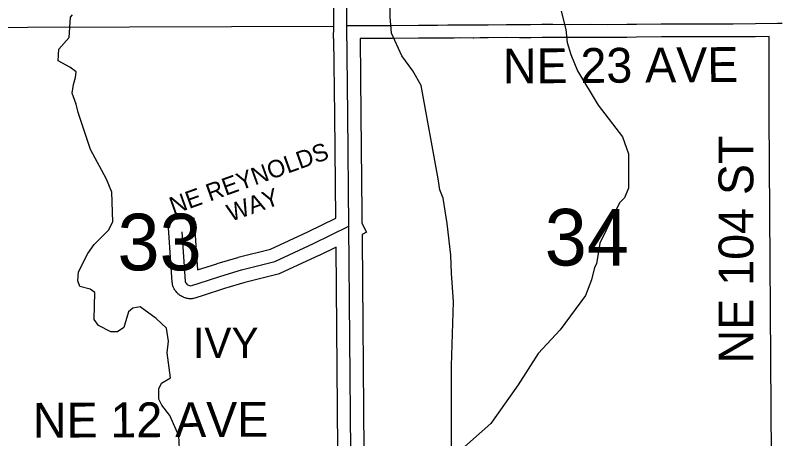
# Model space of a CAD drawing. Extents: x -1403959 to 81668, y -1400582 to 11018.
# Drawn here: x 8185.4 to 8355.3, y 8337.1 to 8431.2 of the extents above; entities that cross this region are included whole.
import ezdxf

# ---------------------------------------------------------------- set-up
doc = ezdxf.new("R2010")
doc.units = 0
for name, color, linetype in [('tdCiCoBndryTxt', 7, 'Continuous'), ('tdCiSectLine', 7, 'Continuous'), ('tdCoCityStreetMajor', 7, 'Continuous'), ('tdCoSectLinePart', 7, 'Continuous'), ('tdCoSectNmbr', 7, 'Continuous'), ('tdCoStrucSecCoName', 7, 'Continuous'), ('tdCoSurfBitum', 7, 'Continuous')]:
    doc.layers.add(name, color=color, linetype=linetype)

msp = doc.modelspace()

# ---------------------------------------------------------------- linework, layer by layer
at = {"layer": 'tdCiCoBndryTxt'}
for points in [[(8260.1, 8329.07), (8260.07, 8329.78), (8259.99, 8332.05), (8259.99, 8332.56), (8260.01, 8334.34), (8259.58, 8384.33), (8259.34, 8409.06), (8259.11, 8428.8), (8259.11, 8428.96), (8258.99, 8457.22)], [(8259.11, 8428.96), (8262.5, 8428.92), (8266.2, 8428.96), (8269.22, 8428.96), (8275.02, 8429), (8279.29, 8429), (8281.58, 8429.06), (8282.94, 8429.06), (8284.43, 8429.1), (8287.23, 8429.06), (8288.68, 8429.12), (8290.51, 8429.1), (8294.58, 8429.15), (8297.5, 8429.13), (8299.94, 8429.13), (8302.48, 8429.21), (8304.9, 8429.21), (8308.58, 8429.17), (8313.39, 8429.21), (8317.08, 8429.19), (8321.33, 8429.21), (8323.51, 8429.25), (8329.02, 8429.29), (8333.64, 8429.31), (8341.46, 8429.34), (8345.03, 8429.33), (8349.96, 8429.36), (8354.84, 8429.44), (8355.92, 8429.45)], [(8222.43, 8383.14), (8223.2, 8372.1), (8223.28, 8371.88), (8223.39, 8371.68), (8223.54, 8371.5), (8223.71, 8371.36), (8223.91, 8371.24), (8224.13, 8371.16), (8224.35, 8371.12), (8224.9, 8371.25), (8226.04, 8371.62), (8231.09, 8373.26), (8235.71, 8374.63), (8243.13, 8376.52), (8251.7, 8380.48), (8259.58, 8384.33)]]:
    msp.add_lwpolyline(points, dxfattribs=at)
at = {"layer": 'tdCiSectLine'}
for points in [[(8257.11, 8334.93), (8256.72, 8379.7), (8252.97, 8377.87), (8252.91, 8377.84), (8244.34, 8373.89), (8244.24, 8373.84), (8244.06, 8373.77), (8243.88, 8373.72), (8243.84, 8373.71), (8236.48, 8371.83), (8231.95, 8370.49), (8226.94, 8368.86), (8225.8, 8368.49), (8225.66, 8368.45), (8225.58, 8368.43), (8225.02, 8368.3), (8224.92, 8368.27), (8224.73, 8368.24), (8224.54, 8368.22), (8224.35, 8368.22), (8224.16, 8368.22), (8223.97, 8368.24), (8223.84, 8368.26), (8223.61, 8368.3), (8223.56, 8368.31), (8223.37, 8368.36), (8223.19, 8368.41), (8223.12, 8368.44), (8222.9, 8368.52), (8222.8, 8368.56), (8222.63, 8368.64), (8222.46, 8368.73), (8222.44, 8368.74), (8222.25, 8368.85), (8222.1, 8368.94), (8221.95, 8369.05), (8221.83, 8369.15), (8221.66, 8369.29), (8221.63, 8369.32), (8221.49, 8369.45), (8221.36, 8369.59), (8221.3, 8369.66), (8221.16, 8369.83), (8221.09, 8369.91), (8220.98, 8370.07), (8220.88, 8370.23), (8220.87, 8370.25), (8220.75, 8370.45), (8220.68, 8370.6), (8220.6, 8370.77), (8220.54, 8370.91), (8220.47, 8371.13), (8220.46, 8371.16), (8220.4, 8371.34), (8220.36, 8371.53), (8220.33, 8371.72), (8220.31, 8371.89), (8219.54, 8382.94), (8219.34, 8385.83), (8225.13, 8386.23), (8225.33, 8383.34), (8225.94, 8374.64), (8230.2, 8376.02), (8230.27, 8376.04), (8234.88, 8377.41), (8234.96, 8377.43), (8234.99, 8377.44), (8242.15, 8379.27), (8250.45, 8383.1), (8256.66, 8386.13), (8256.44, 8409.03), (8256.24, 8426.09), (8256.18, 8426.09), (8256.21, 8428.81), (8256.1, 8454.31)], [(8353.52, 8333.09), (8353.03, 8409.03), (8353.03, 8409.05), (8353.02, 8426.51), (8350, 8426.46), (8349.98, 8426.46), (8345.06, 8426.42), (8345.03, 8426.42), (8345.02, 8426.42), (8341.46, 8426.44), (8333.66, 8426.4), (8333.65, 8426.4), (8329.04, 8426.39), (8323.54, 8426.35), (8321.38, 8426.31), (8321.35, 8426.31), (8317.09, 8426.29), (8317.08, 8426.29), (8317.06, 8426.29), (8313.4, 8426.31), (8308.61, 8426.27), (8308.58, 8426.27), (8308.55, 8426.27), (8304.89, 8426.31), (8302.52, 8426.31), (8300.03, 8426.23), (8299.94, 8426.23), (8297.5, 8426.23), (8297.48, 8426.23), (8294.59, 8426.25), (8290.55, 8426.2), (8290.51, 8426.19), (8290.48, 8426.2), (8288.72, 8426.21), (8287.35, 8426.16), (8287.23, 8426.16), (8287.19, 8426.16), (8284.44, 8426.19), (8283.01, 8426.16), (8282.94, 8426.16), (8281.62, 8426.16), (8279.37, 8426.1), (8279.29, 8426.1), (8275.03, 8426.1), (8269.24, 8426.06), (8269.22, 8426.06), (8266.22, 8426.06), (8262.53, 8426.02), (8262.5, 8426.02), (8262.47, 8426.02), (8262.05, 8426.03), (8262.24, 8409.1), (8262.24, 8409.09), (8262.46, 8387.26), (8262.46, 8387.26), (8262.48, 8385.01), (8263.46, 8383), (8262.5, 8382.53), (8262.51, 8381.46), (8262.51, 8381.46), (8262.91, 8334.36)]]:
    msp.add_lwpolyline(points, dxfattribs=at)
at = {"layer": 'tdCoCityStreetMajor'}
msp.add_lwpolyline([(8165.39, 8428.53), (8256.18, 8428.79)], dxfattribs=at)
at = {"layer": 'tdCoSurfBitum'}
for points in [[(8282.42, 8334.56), (8282.4, 8353.34), (8282.84, 8367.54), (8282.37, 8373.95), (8282.22, 8377.92), (8281.45, 8384.95), (8280.52, 8390.6), (8279.76, 8392.43), (8279.45, 8394.87), (8275.61, 8415.63), (8273.77, 8418.84), (8271.33, 8422.19), (8269.03, 8427.23), (8268.72, 8430.89), (8268.7, 8447.38)], [(8306.75, 8432.15), (8307.82, 8428.03), (8308.13, 8425.13), (8308.89, 8422.53), (8310.43, 8418.87), (8315.02, 8411.24), (8320.37, 8404.22), (8321.75, 8400.4), (8321.76, 8392.77), (8320.84, 8390.63), (8319.77, 8389.56), (8315.35, 8380.55), (8314.6, 8375.97), (8314.14, 8375.2), (8313.53, 8372.46), (8312.16, 8368.94), (8306.52, 8361.3), (8301.64, 8356.11), (8297.22, 8349.08), (8291.12, 8340.52), (8283.33, 8333.65), (8282.72, 8333.65)], [(8222.1, 8331.92), (8221.78, 8337.87), (8221.17, 8339.09), (8219.79, 8342.3), (8217.96, 8344.58), (8217.35, 8345.96), (8217.34, 8348.25), (8217.95, 8349.47), (8219.94, 8350.69), (8219.17, 8356.19), (8219.47, 8358.79), (8219.01, 8361.69), (8216.72, 8363.82), (8213.2, 8366.41), (8211.52, 8366.11), (8210.61, 8365.34), (8209.54, 8361.83), (8208.17, 8360.91), (8206.64, 8360.91), (8203.89, 8362.28), (8202.97, 8363.66), (8203.12, 8369.61), (8202.05, 8370.37), (8199.76, 8370.98), (8199.3, 8372.2), (8199.45, 8374.19), (8201.58, 8378.31), (8202.95, 8380.3), (8206.16, 8383.51), (8207.07, 8385.34), (8206.91, 8391.91), (8205.69, 8394.81), (8202.17, 8401.37), (8199.41, 8409.61), (8198.95, 8411.44), (8198.03, 8413.89), (8198.33, 8415.87), (8198.79, 8417.4), (8198.94, 8418.62), (8197.57, 8419.69), (8194.97, 8421.06), (8195.12, 8423.65), (8197.41, 8426.25), (8197.71, 8430.83), (8198.17, 8431.29)]]:
    msp.add_lwpolyline(points, dxfattribs=at)

# ---------------------------------------------------------------- texts
at = {"layer": 'tdCoSectLinePart'}
for s, rotation, p in [('34', 0.0039, (8303.11, 8375.62)), ('33', 0.0032, (8208.14, 8374.55))]:
    msp.add_text(s, height=12.575, rotation=rotation, dxfattribs=at).set_placement(p)
at = {"layer": 'tdCoSectNmbr'}
for s, height, rotation, p in [('NE 23 AVE', 7.738, 0.4108, (8293.84, 8416.05)), ('NE 104 ST', 7.738, 90, (8349.49, 8353.88)), ('NE REYNOLDS', 3.8691, 19.7311, (8220.53, 8386.9)), ('WAY', 3.869, 19.7311, (8233.32, 8385.32)), ('NE 12 AVE', 7.738, 0.2424, (8189.34, 8337.37))]:
    msp.add_text(s, height=height, rotation=rotation, dxfattribs=at).set_placement(p)
at = {"layer": 'tdCoStrucSecCoName'}
msp.add_text('IVY', height=6.771, rotation=0.0033, dxfattribs=at).set_placement((8224.92, 8355.07))
msp.add_text('IVY', height=6.771, rotation=0.0033, dxfattribs=at).set_placement((8224.92, 8355.07))

doc.saveas('drawing.dxf')
